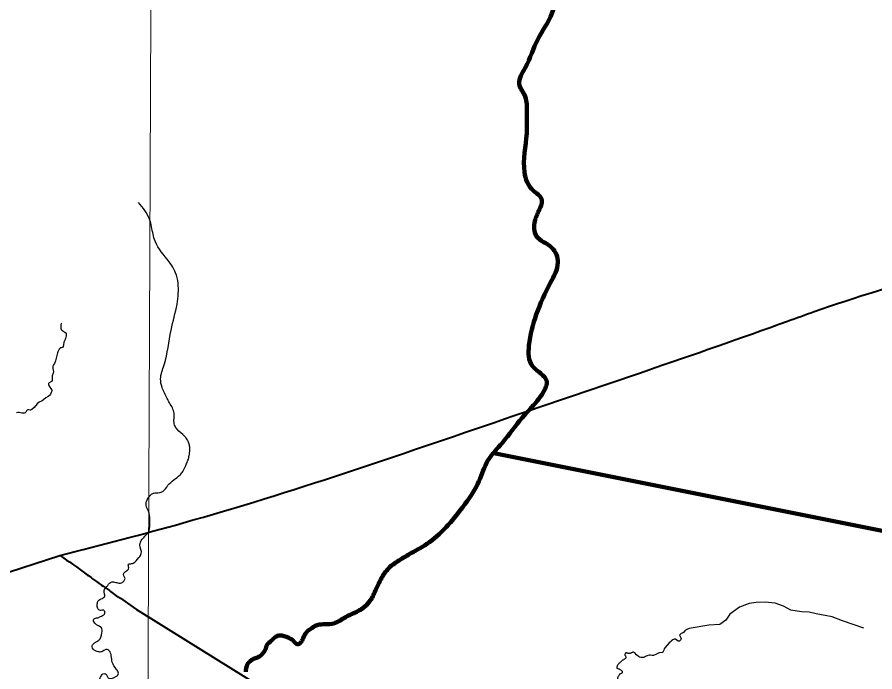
# Model space of a CAD drawing. Extents: x -1643653 to 4543381, y 1624270 to 13878484.
# Drawn here: x 662004 to 680246, y 8980875 to 8994810 of the extents above; entities that cross this region are included whole.
import ezdxf

# ---------------------------------------------------------------- set-up
doc = ezdxf.new("R2010")
doc.units = 0
doc.header["$LTSCALE"] = 200
for name, color, linetype, lineweight in [('1', 7, 'Continuous', 13), ('12', 7, 'Continuous', 25), ('24', 7, 'Continuous', 25), ('60', 7, 'Continuous', 13), ('9', 7, 'Continuous', 90)]:
    doc.layers.add(name, color=color, linetype=linetype, lineweight=lineweight)

msp = doc.modelspace()

# ---------------------------------------------------------------- linework, layer by layer
at = {"layer": '1'}
msp.add_lwpolyline([(664968.2, 9023436.8), (664657.1, 8949509), (664397.1, 8890880.2)], dxfattribs=at)
at = {"layer": '12', "lineweight": 40}
msp.add_line((636526.5, 8974783.6), (662912, 8983353), dxfattribs=at)
for points in [[(662919.2, 8983351.4), (662950.4, 8983331.4), (662997.9, 8983294.6), (663027.4, 8983275.8), (663055, 8983254), (663114.8, 8983213.3), (663201, 8983151.3), (663265.4, 8983106.8), (663495.1, 8982939.6), (663527.8, 8982918.7), (663549.3, 8982901.7), (663579.1, 8982881.2), (663607.8, 8982857.3), (663687.9, 8982799.7), (663718.5, 8982779.2), (663800.9, 8982719.3), (663834.2, 8982698.4), (663915.2, 8982639.1), (663964.4, 8982607), (663989.8, 8982585.2), (664018.6, 8982565.8), (664074.5, 8982524.7), (664100.2, 8982500.7), (664200.1, 8982440), (664350.8, 8982335.2), (664543.2, 8982204.8), (664631.3, 8982143.9)], [(664631.3, 8982143.9), (674788, 8975827.4), (677683.8, 8973924.7)]]:
    msp.add_lwpolyline(points, dxfattribs=at)
msp.add_spline([(662912, 8983353), (665533.7, 8984046.1), (672367.2, 8986257.1), (678390.8, 8988339.6), (678953, 8988541.5), (681620.8, 8989389.1)], degree=3, dxfattribs=at)
at = {"layer": '24'}
for points in [[(662944.6, 8988294.3), (662933.9, 8988264.5), (662930.8, 8988212.8), (662935.7, 8988183.7), (662942, 8988161.2), (662952.7, 8988149.2), (662975.9, 8988129.6), (662990.3, 8988119.6), (663019.5, 8988107.8), (663043.9, 8988085.6), (663048.4, 8988076.3), (663048.3, 8988056.9), (663046.2, 8988029.9), (663031.3, 8987971.3), (663022.6, 8987946.5), (663007.5, 8987917.8), (662998.5, 8987891.6), (662992.8, 8987836), (662980.1, 8987798.6), (662967.5, 8987780.3), (662961.2, 8987776.1), (662937, 8987768.1), (662928.8, 8987768.5), (662917.2, 8987765.9), (662909.8, 8987761.3), (662910.2, 8987755.9), (662900.2, 8987744.4), (662881.1, 8987716.6), (662868.7, 8987689.6), (662859.1, 8987661.7), (662816.9, 8987494), (662795.1, 8987440), (662779.4, 8987410.5), (662766.1, 8987380.5), (662759.7, 8987355.7), (662760.5, 8987329.7), (662770.3, 8987299.2), (662776.3, 8987268.9), (662773.2, 8987230.4), (662750.7, 8987176.1), (662747.8, 8987147.2), (662750.7, 8987078.1), (662733.5, 8987051.9), (662682.2, 8987023.2), (662671.2, 8987009.9), (662669.6, 8987006.4), (662670.4, 8986982.2), (662680.7, 8986967.3), (662700.7, 8986932), (662721.3, 8986908.5), (662742, 8986867.5), (662739.8, 8986847.5), (662729.4, 8986818.5), (662712.3, 8986788.5), (662691.4, 8986759.3), (662664.5, 8986735.6), (662614.3, 8986704.3), (662563.9, 8986661.8), (662537.9, 8986646.2), (662473.7, 8986618), (662432.5, 8986576.9), (662367.2, 8986500.2), (662312.5, 8986456.8), (662284.8, 8986446.1), (662277.7, 8986446.1), (662255.7, 8986451.2), (662230.6, 8986450.2), (662217.3, 8986445.4), (662203.5, 8986430.2), (662186.3, 8986404.7), (662171.4, 8986388.8), (662154.9, 8986383.9), (662103.1, 8986382.8), (662045.6, 8986394.5), (662016, 8986395.1), (661990.2, 8986386.8)], [(680010.4, 8981805.1), (679556.9, 8981958.7), (679341.3, 8982043.7), (678998.1, 8982113.1), (678848.6, 8982142.2), (678687.8, 8982154.6), (678460.7, 8982189.8), (678306.2, 8982274.3), (678129.2, 8982336.8), (677913.1, 8982360.9), (677718.9, 8982351.5), (677574.5, 8982330.5), (677368.6, 8982254.7), (677162.1, 8982101.2), (677077.8, 8981974.5), (676949.4, 8981881.3), (676716.3, 8981866.7), (676299.8, 8981798.2), (676248, 8981776.3), (676201.9, 8981745.3), (676173.4, 8981709.8)], [(676173.4, 8981709.8), (676173, 8981709.2), (676157.8, 8981701.1), (676127.3, 8981691.6), (676101.8, 8981671.8), (676094.3, 8981657.4), (676100, 8981642), (676114.8, 8981613.2), (676125.1, 8981582.5), (676122.1, 8981566.5), (676114.4, 8981552.1), (676091.2, 8981529.2), (676075.5, 8981525.9), (676059.4, 8981529.4), (676032.2, 8981546.9), (676008.3, 8981568.8), (675992.5, 8981572.1), (675976.2, 8981569.3), (675946.6, 8981555.8), (675924.4, 8981532.2), (675899.5, 8981512.1), (675872.9, 8981493), (675787.7, 8981394.2), (675767.4, 8981368.2), (675755.3, 8981338.8), (675746.2, 8981307), (675737.7, 8981293.1), (675724.5, 8981284.2), (675659.3, 8981276.5), (675599.2, 8981251.5), (675539.1, 8981225.6), (675507.2, 8981222.6), (675475.2, 8981229.2)], [(675474, 8981229.5), (675446.5, 8981233.2), (675420.5, 8981226.1), (675370.6, 8981203.8), (675348.3, 8981188), (675322.3, 8981179), (675294.8, 8981178.1), (675267.7, 8981182.9), (675241.3, 8981190.6), (675217.6, 8981203.8), (675175.9, 8981239.8), (675137.9, 8981279), (675114.5, 8981294), (675101.3, 8981294.4), (675088.2, 8981289.5)]]:
    msp.add_lwpolyline(points, dxfattribs=at)
at = {"layer": '24', "lineweight": 53}
for points in [[(673192.8, 8986819.2), (673266.9, 8987063), (672967.2, 8987378.4), (672888.4, 8987819.9), (673046.1, 8988482.3), (673345.7, 8989160.4), (673503.4, 8989586.2), (673377.3, 8989901.6), (673046.1, 8990153.9), (673014.5, 8990469.3), (673109.2, 8990705.9), (673156.5, 8990942.4), (672983, 8991115.9), (672793.8, 8991510.2), (672841.1, 8992330.2), (672841.1, 8992787.6), (672809.5, 8993118.7), (672683.4, 8993386.8), (672809.5, 8993733.8), (673077.6, 8994335.6), (673377.3, 8994887.9), (673519.2, 8995534.8), (673535, 8995976.6), (673487.7, 8996159.6), (673676.9, 8996349), (674008.1, 8996727.7), (674355, 8997327.2), (674512.7, 8997705.9), (674843.9, 8997895.2), (675080.4, 8998053), (675033.1, 8998242.4), (675144.3, 8998385.5)], [(673192.8, 8986819.2), (673063.2, 8986639.7), (672744, 8986280.6), (672325.1, 8985752), (672015.9, 8985373), (671826.4, 8984934.1), (671477.3, 8984375.6), (670717.7, 8983597.6), (670425.1, 8983424.8), (670155.8, 8983265.2), (669913.1, 8983089), (669740.3, 8982846.3), (669627.2, 8982610.2), (669494.2, 8982364.2), (669361.2, 8982234.6), (668988.9, 8982038.4), (668736.2, 8981905.4), (668383.8, 8981868.8), (668230.9, 8981779.1)], [(668235.4, 8981781.7), (668180.4, 8981742.1), (668134.2, 8981686.6), (668075.1, 8981562.7), (668027, 8981492.5), (667967.9, 8981461), (667921.7, 8981488.8), (667871.8, 8981544.2), (667781.2, 8981597.9), (667585.3, 8981649.6), (667500.3, 8981618.2), (667420.8, 8981547.9), (667309.9, 8981425.9), (667293.3, 8981368.6), (667232.3, 8981272.4), (667158.4, 8981204), (667071.5, 8981167), (666929.2, 8981074.6), (666877.5, 8980963.6), (666866.4, 8980874.9)]]:
    msp.add_spline(points, degree=3, dxfattribs=at)
at = {"layer": '24'}
for points in [[(664298.6, 8982862), (664270.3, 8982972.1), (664352, 8983041.4), (664377.2, 8983088.6), (664374.1, 8983167.3), (664399.2, 8983173.6), (664471.6, 8983186.2), (664594.2, 8983312.1), (664644.6, 8983393.9), (664616.3, 8983573.3), (664663.5, 8983696.1), (664808.2, 8983875.5), (664827, 8984076.9), (664811.3, 8984253.2), (664745.2, 8984420), (664776.7, 8984549.1), (664902.5, 8984675), (665028.3, 8984690.7), (665100.7, 8984712.8), (665210.8, 8984844.9), (665468.7, 8985068.4), (665525.3, 8985137.7), (665607.1, 8985310.8), (665644.9, 8985405.2), (665666.9, 8985505.9), (665676.3, 8985638.1), (665663.8, 8985720), (665629.2, 8985801.8), (665575.7, 8985877.4), (665525.3, 8985927.7), (665372.8, 8986080.8), (665340.9, 8986176.3), (665340.9, 8986377.9), (665245.5, 8986600.8), (665192.5, 8986696.3), (665086.4, 8986929.8), (665054.6, 8987110.2), (665128.8, 8987407.4), (665277.3, 8988150.3), (665404.6, 8988702.2), (665425.8, 8989148), (665372.8, 8989370.8), (665234.9, 8989604.3), (664937.9, 8990039.5), (664863.7, 8990347.2), (664821.2, 8990506.4), (664587.9, 8990867.3)], [(673192.8, 8986819.2), (673063.2, 8986639.7), (672744, 8986280.6), (672325.1, 8985752), (672015.9, 8985373), (671826.4, 8984934.1), (671477.3, 8984375.6), (670717.7, 8983597.6), (670425.1, 8983424.8), (670155.8, 8983265.2), (669913.1, 8983089), (669740.3, 8982846.3), (669627.2, 8982610.2), (669494.2, 8982364.2), (669361.2, 8982234.6), (668988.9, 8982038.4), (668736.2, 8981905.4), (668383.8, 8981868.8), (668230.9, 8981779.1)], [(664176.8, 8978694.6), (664102.3, 8978856.1), (664040.3, 8978986.5), (663792, 8979030), (663618.2, 8979098.3), (663556.1, 8979148), (663351.3, 8979135.6), (663227.2, 8979172.8), (663189.9, 8979278.4), (663189.9, 8979408.8), (663233.3, 8979520.6), (663208.5, 8979682.1), (663239.6, 8979744.2), (663307.8, 8979756.7), (663388.5, 8979713.2), (663444.4, 8979657.3), (663500.3, 8979601.4), (663549.9, 8979582.8), (663622.2, 8979573.2), (663691.4, 8979607.8), (663732.3, 8979636.2), (663732.3, 8979680.2), (663700.8, 8979714.8), (663628.5, 8979733.7), (663600.2, 8979758.9), (663600.2, 8979790.4), (663622.2, 8979821.9), (663647.3, 8979834.5), (663697.7, 8979837.6), (663763.7, 8979850.2), (663826.7, 8979850.2), (663858.1, 8979850.2), (663883.3, 8979881.7), (663911.6, 8979938.3), (663836.1, 8980045.3), (663766.9, 8980108.3), (663744.9, 8980149.2), (663763.7, 8980190.1), (663804.6, 8980221.6), (663880.1, 8980234.2), (663914.7, 8980259.4), (663924.2, 8980316), (663870.7, 8980457.7), (663788.9, 8980633.9), (663763.7, 8980728.4), (663798.3, 8980800.8), (663823.5, 8980832.2), (663867.5, 8980835.4), (663892.7, 8980825.9), (663921, 8980775.6), (663968.2, 8980734.7), (664015.4, 8980734.7), (664053.1, 8980747.2), (664103.5, 8980775.6), (664147.5, 8980803.9), (664156.9, 8980844.8), (664112.9, 8980929.8), (664028, 8981077.7), (664006, 8981213.1), (663962, 8981322.8), (663918, 8981351.1), (663864.5, 8981338.5), (663785.8, 8981297.6), (663704.1, 8981310.2), (663641.2, 8981338.5), (663600.2, 8981433), (663647.4, 8981489.6), (663741.8, 8981549.4), (663807.9, 8981703.7), (663795.3, 8981810.7), (663656.9, 8981908.2), (663631.7, 8981996.4), (663716.6, 8982027.8), (663798.4, 8982062.5), (663870.8, 8982125.4), (663845.6, 8982185.2), (663757.5, 8982185.2), (663710.3, 8982241.9), (663710.3, 8982339.5), (663738.7, 8982402.4), (663792.1, 8982427.6), (663867.6, 8982493.7), (663855, 8982559.8), (663855, 8982603.9), (663911.7, 8982688.9), (663990.3, 8982780.1), (664053.2, 8982789.6), (664147.6, 8982767.6), (664219.9, 8982767.6), (664270.3, 8982802.2), (664298.6, 8982862)], [(668235.4, 8981781.7), (668180.4, 8981742.1), (668134.2, 8981686.6), (668075.1, 8981562.7), (668027, 8981492.5), (667967.9, 8981461), (667921.7, 8981488.8), (667871.8, 8981544.2), (667781.2, 8981597.9), (667585.3, 8981649.6), (667500.3, 8981618.2), (667420.8, 8981547.9), (667309.9, 8981425.9), (667293.3, 8981368.6), (667232.3, 8981272.4), (667158.4, 8981204), (667071.5, 8981167), (666929.2, 8981074.6), (666877.5, 8980963.6), (666866.4, 8980874.9)]]:
    msp.add_spline(points, degree=3, dxfattribs=at)
msp.add_open_spline([(675088.2, 8981289.5), (675084.6, 8981286.1), (675073.1, 8981281), (675059.7, 8981272.7), (675039.9, 8981265.7), (675019.6, 8981265.6), (674995.4, 8981268.7), (674982, 8981273.1), (674960.3, 8981278.1), (674940.6, 8981276.2), (674934.2, 8981266.7), (674930.4, 8981246.4), (674930.3, 8981233.3), (674939.2, 8981216.9), (674950, 8981194.1), (674950, 8981172.6), (674932.2, 8981151.7), (674910.5, 8981138.4), (674888.2, 8981126.9), (674870.8, 8981114.5), (674849.1, 8981094.2), (674823.7, 8981070.8), (674802, 8981051.2), (674784.8, 8981030.3), (674766.2, 8981002.1), (674758, 8980979.3), (674754.2, 8980961.6), (674762.4, 8980950.3), (674795.5, 8980943.4), (674824.7, 8980928.9), (674855.4, 8980911.6), (674866.2, 8980896.4), (674876.3, 8980876.2), (674874.2, 8980857.5), (674852.5, 8980838.7), (674834.8, 8980830.4), (674816.2, 8980826.5), (674798.8, 8980797.3), (674785.8, 8980771.4), (674778.7, 8980757.7), (674774.3, 8980746.3), (674774.3, 8980730.6), (674779.7, 8980710.9), (674789.6, 8980677.2), (674799.5, 8980647.8), (674809.4, 8980612.7), (674805.2, 8980583.2), (674774.2, 8980544.7), (674750.3, 8980520.8), (674739, 8980494.1), (674719.4, 8980460.5), (674681.4, 8980447.8), (674633.7, 8980443.5), (674600.1, 8980450.4), (674572.5, 8980450.3), (674553, 8980439), (674525.2, 8980417.8), (674494.6, 8980402.3), (674473.2, 8980385.5), (674449, 8980368.7), (674429.1, 8980349.2), (674417.7, 8980318.3), (674418.2, 8980300.5), (674418.2, 8980271.1), (674421.1, 8980248.6), (674435.4, 8980221.9), (674452.6, 8980193.8), (674461.2, 8980171.3), (674452.6, 8980146.1), (674437, 8980126.5), (674405.6, 8980106.4), (674374.2, 8980081.3), (674342.8, 8980050.5), (674311.5, 8980012.7), (674298.6, 8979983.2), (674290.1, 8979952.4), (674283, 8979903.3), (674270.2, 8979852.8), (674250.5, 8979810.5), (674243.8, 8979793.3), (674225.4, 8979755.1)], degree=3, dxfattribs=at)
at = {"layer": '60', "lineweight": 25}
msp.add_spline([(814781, 9009175.5), (814787.2, 9009173.4), (814796.9, 9009173.4), (814799.4, 9009172.4), (814805.1, 9009174.5), (814805.6, 9009176.5), (814811.7, 9009179.5), (814811.7, 9009179.5), (814801.5, 9009181), (814790.7, 9009181.5), (814784.1, 9009183.1), (814777.4, 9009185.1), (814778.4, 9009175.5)], degree=3, dxfattribs=at)
at = {"layer": '9'}
msp.add_lwpolyline([(672140.1, 8985527), (681326.7, 8983693), (685074.1, 8986884.1), (688700.7, 8988246.5)], dxfattribs=at)
for points in [[(673192.8, 8986819.2), (673266.9, 8987063), (672967.2, 8987378.4), (672888.4, 8987819.9), (673046.1, 8988482.3), (673345.7, 8989160.4), (673503.4, 8989586.2), (673377.3, 8989901.6), (673046.1, 8990153.9), (673014.5, 8990469.3), (673109.2, 8990705.9), (673156.5, 8990942.4), (672983, 8991115.9), (672793.8, 8991510.2), (672841.1, 8992330.2), (672841.1, 8992787.6), (672809.5, 8993118.7), (672683.4, 8993386.8), (672809.5, 8993733.8), (673077.6, 8994335.6), (673377.3, 8994887.9), (673519.2, 8995534.8), (673535, 8995976.6), (673487.7, 8996159.6), (673676.9, 8996349), (674008.1, 8996727.7), (674355, 8997327.2), (674512.7, 8997705.9), (674843.9, 8997895.2), (675080.4, 8998053), (675033.1, 8998242.4), (675150.3, 8998458.4), (675150.3, 8998951.2), (675361.3, 8999361.8)], [(673192.8, 8986819.2), (673063.2, 8986639.7), (672744, 8986280.6), (672325.1, 8985752), (672015.9, 8985373), (671826.4, 8984934.1), (671477.3, 8984375.6), (670717.7, 8983597.6), (670425.1, 8983424.8), (670155.8, 8983265.2), (669913.1, 8983089), (669740.3, 8982846.3), (669627.2, 8982610.2), (669494.2, 8982364.2), (669361.2, 8982234.6), (668988.9, 8982038.4), (668736.2, 8981905.4), (668383.8, 8981868.8), (668230.9, 8981779.1)], [(668235.4, 8981781.7), (668180.4, 8981742.1), (668134.2, 8981686.6), (668075.1, 8981562.7), (668027, 8981492.5), (667967.9, 8981461), (667921.7, 8981488.8), (667871.8, 8981544.2), (667781.2, 8981597.9), (667585.3, 8981649.6), (667500.3, 8981618.2), (667420.8, 8981547.9), (667309.9, 8981425.9), (667293.3, 8981368.6), (667232.3, 8981272.4), (667158.4, 8981204), (667071.5, 8981167), (666929.2, 8981074.6), (666877.5, 8980963.6), (666866.4, 8980874.9)]]:
    msp.add_spline(points, degree=3, dxfattribs=at)

doc.saveas('drawing.dxf')
